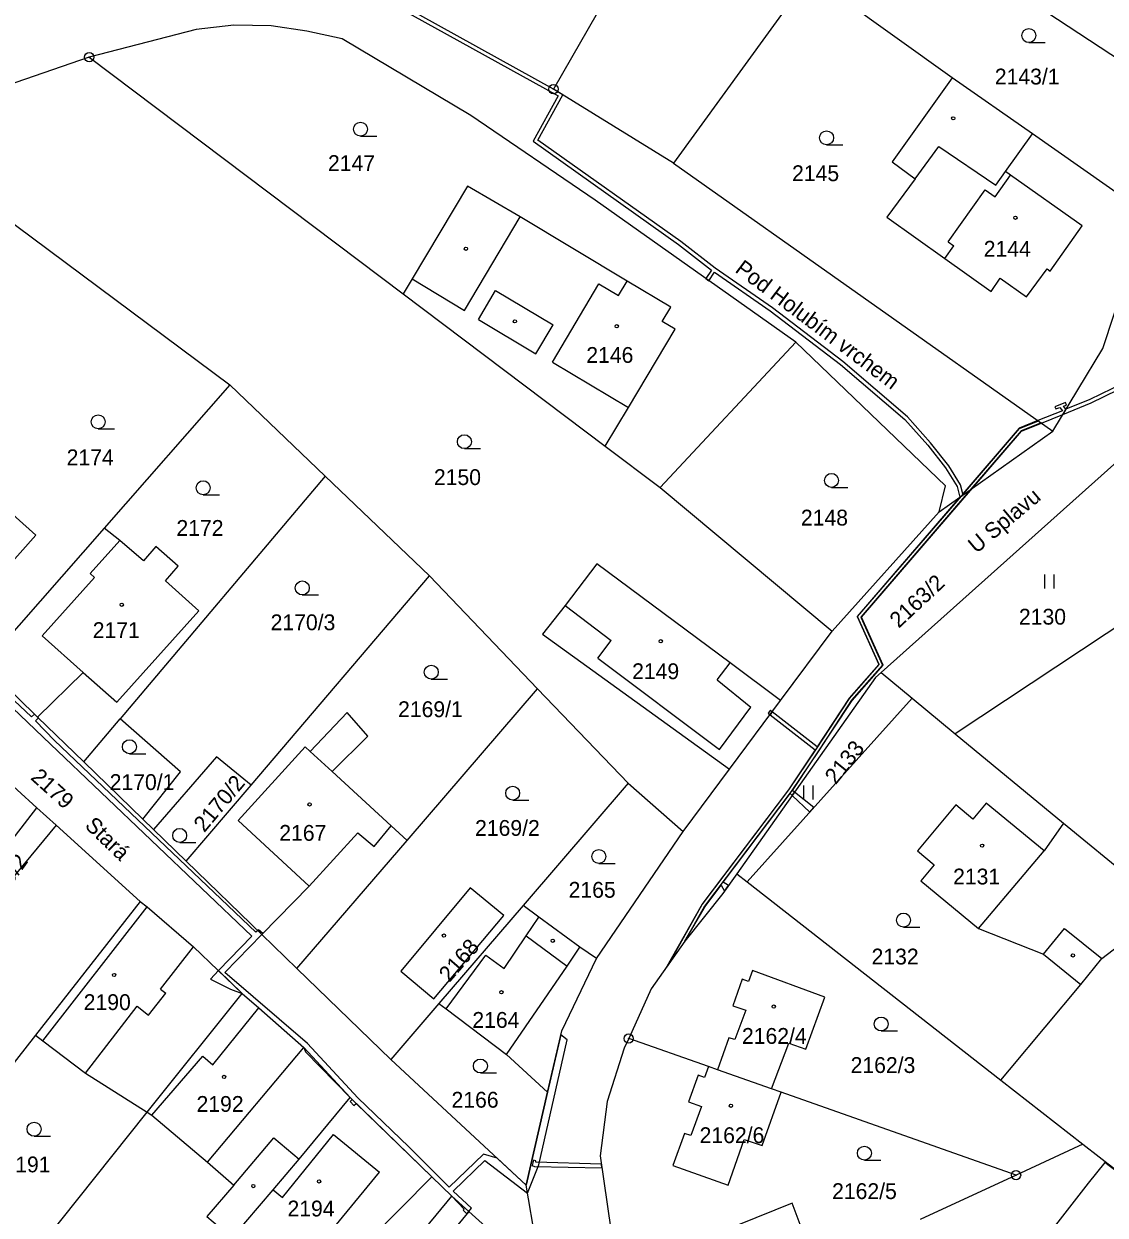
# Model space of a CAD drawing. Extents: x -562167 to -556918, y -1077891 to -1070763.
# Drawn here: x -560704.7 to -560588.6, y -1077589.8 to -1077461.8 of the extents above; entities that cross this region are included whole.
import ezdxf

# ---------------------------------------------------------------- set-up
doc = ezdxf.new("R2010")
doc.units = 0
for name, color, linetype in [('Hranice parcel', 7, 'Continuous'), ('Parcelní čísla', 7, 'Continuous'), ('Pop  PČ popisy', 7, 'Continuous'), ('Vnitřní kresba', 7, 'Continuous'), ('Věcná břemena k části', 7, 'Continuous'), ('Značky bodu BP', 7, 'Continuous'), ('Značky budov', 7, 'Continuous'), ('Značky kultur', 7, 'Continuous')]:
    doc.layers.add(name, color=color, linetype=linetype)

msp = doc.modelspace()

# ---------------------------------------------------------------- linework, layer by layer
at = {"layer": 'Hranice parcel'}
for p, q in [((-560623.56, -1077426.4), (-560647.86, -1077468.8)), ((-560620.34, -1077456.61), (-560634.95, -1077476.76)), ((-560605.04, -1077467.59), (-560620.34, -1077456.61)), ((-560647.86, -1077468.8), (-560664.23, -1077459.73)), ((-560697.73, -1077465.37), (-560720.07, -1077473.08)), ((-560697.73, -1077465.37), (-560664, -1077490.8)), ((-560596.39, -1077473.62), (-560605.04, -1077467.59)), ((-560634.95, -1077476.76), (-560647.86, -1077468.8)), ((-560584.08, -1077482.25), (-560596.39, -1077473.62)), ((-560634.95, -1077476.76), (-560594.23, -1077505.55)), ((-560707.36, -1077482.16), (-560682.61, -1077500.59)), ((-560664, -1077490.8), (-560642.29, -1077507.16)), ((-560636.39, -1077511.61), (-560621.81, -1077496.01)), ((-560682.61, -1077500.59), (-560696.13, -1077515.99)), ((-560682.61, -1077500.59), (-560672.38, -1077510.4)), ((-560606.41, -1077514.23), (-560594.23, -1077505.55)), ((-560642.29, -1077507.16), (-560636.39, -1077511.61)), ((-560586.68, -1077508.25), (-560612.67, -1077531.51)), ((-560672.38, -1077510.4), (-560694.39, -1077536.46)), ((-560672.38, -1077510.4), (-560661.18, -1077521.12)), ((-560636.39, -1077511.61), (-560617.91, -1077527.07)), ((-560617.91, -1077527.07), (-560606.41, -1077514.23)), ((-560696.13, -1077515.99), (-560709.04, -1077530.7)), ((-560576.99, -1077519.7), (-560604.71, -1077538.07)), ((-560680.33, -1077543.59), (-560661.18, -1077521.12)), ((-560661.18, -1077521.12), (-560649.56, -1077533.25)), ((-560623.46, -1077534.52), (-560617.91, -1077527.07)), ((-560709.04, -1077530.7), (-560703.28, -1077536.28)), ((-560612.67, -1077531.51), (-560609.34, -1077534.25)), ((-560663.59, -1077549.56), (-560649.56, -1077533.25)), ((-560649.56, -1077533.25), (-560639.83, -1077543.4)), ((-560628.96, -1077541.89), (-560623.46, -1077534.52)), ((-560609.34, -1077534.25), (-560627.05, -1077553.99)), ((-560609.34, -1077534.25), (-560604.71, -1077538.07)), ((-560703.28, -1077536.28), (-560698.31, -1077541.1)), ((-560698.31, -1077541.1), (-560694.39, -1077536.46)), ((-560712.89, -1077537.36), (-560703.35, -1077546.03)), ((-560604.71, -1077538.07), (-560593.06, -1077547.67)), ((-560691.96, -1077547.27), (-560698.31, -1077541.1)), ((-560633.94, -1077548.57), (-560628.96, -1077541.89)), ((-560687.31, -1077551.78), (-560680.33, -1077543.59)), ((-560639.83, -1077543.4), (-560651.12, -1077556.53)), ((-560639.83, -1077543.4), (-560633.94, -1077548.57)), ((-560703.35, -1077546.03), (-560701.28, -1077547.91)), ((-560690.83, -1077548.36), (-560691.96, -1077547.27)), ((-560701.28, -1077547.91), (-560711.88, -1077560.7)), ((-560701.28, -1077547.91), (-560692.27, -1077556.1)), ((-560687.31, -1077551.78), (-560690.83, -1077548.36)), ((-560643.25, -1077562.23), (-560633.94, -1077548.57)), ((-560593.06, -1077547.67), (-560581.93, -1077556.84)), ((-560675.42, -1077563.3), (-560663.59, -1077549.56)), ((-560679.17, -1077559.66), (-560687.31, -1077551.78)), ((-560628.15, -1077553.13), (-560627.05, -1077553.99)), ((-560627.05, -1077553.99), (-560599.81, -1077575.3)), ((-560692.27, -1077556.1), (-560703.5, -1077570.47)), ((-560651.12, -1077556.53), (-560660.17, -1077567.06)), ((-560679.17, -1077559.66), (-560675.42, -1077563.3)), ((-560665.33, -1077573.07), (-560675.42, -1077563.3)), ((-560691.49, -1077578.75), (-560681.28, -1077565.98)), ((-560660.17, -1077567.06), (-560665.33, -1077573.07)), ((-560703.5, -1077570.47), (-560714.63, -1077584.71)), ((-560631.21, -1077573.85), (-560639.78, -1077570.83)), ((-560665.33, -1077573.07), (-560650.8, -1077586.59)), ((-560630.25, -1077574.19), (-560631.21, -1077573.85)), ((-560624.42, -1077576.25), (-560630.25, -1077574.19)), ((-560599.81, -1077575.3), (-560590.98, -1077582.19)), ((-560650.8, -1077586.59), (-560648.49, -1077576.61)), ((-560623.39, -1077576.61), (-560624.42, -1077576.25)), ((-560598.17, -1077585.51), (-560623.39, -1077576.61)), ((-560669.71, -1077577.17), (-560660.91, -1077585.68)), ((-560704.58, -1077595.11), (-560691.49, -1077578.75)), ((-560590.98, -1077582.19), (-560598.17, -1077585.51)), ((-560590.98, -1077582.19), (-560572.39, -1077596.73)), ((-560660.91, -1077585.68), (-560658.76, -1077587.77)), ((-560598.17, -1077585.51), (-560608.47, -1077590.26)), ((-560649.07, -1077596.51), (-560650.8, -1077586.59)), ((-560684.1, -1077618.23), (-560658.76, -1077587.77)), ((-560658.76, -1077587.77), (-560656.95, -1077589.4)), ((-560656.95, -1077589.4), (-560649.07, -1077596.51))]:
    msp.add_line(p, q, dxfattribs=at)
for points in [[(-560581.82, -1077458.22), (-560586.83, -1077465.83), (-560601.86, -1077455.94), (-560596.86, -1077448.32), (-560581.82, -1077458.22)], [(-560621.81, -1077496.01), (-560643.39, -1077480.75), (-560656.74, -1077471.62), (-560670.54, -1077463.39), (-560674.34, -1077462.57), (-560678.18, -1077462.01), (-560682.2, -1077461.94), (-560686.23, -1077462.38), (-560697.73, -1077465.37)], [(-560605.04, -1077467.59), (-560611.48, -1077476.61), (-560609.02, -1077478.45), (-560612.06, -1077482.56), (-560605.81, -1077487.02), (-560600.85, -1077490.55), (-560599.87, -1077489.12), (-560597.03, -1077491.12), (-560594.83, -1077488.12), (-560594.49, -1077488.35), (-560591.06, -1077483.51), (-560598.77, -1077478.05), (-560599.3, -1077477.67), (-560596.39, -1077473.62)], [(-560642.29, -1077507.16), (-560639.81, -1077503.01), (-560634.79, -1077494.61), (-560636.17, -1077493.78), (-560635.24, -1077492.23), (-560639.95, -1077489.43), (-560651.45, -1077482.51), (-560657.09, -1077479.24), (-560663.03, -1077489.18), (-560664, -1077490.8)], [(-560594.23, -1077505.55), (-560588.86, -1077496.67), (-560584.08, -1077482.25)], [(-560606.41, -1077514.23), (-560605.75, -1077511.42), (-560621.81, -1077496.01)], [(-560714.73, -1077517.29), (-560714.83, -1077517.39), (-560708.83, -1077522.74), (-560703.46, -1077516.72), (-560709.46, -1077511.38)], [(-560703.28, -1077536.28), (-560698.37, -1077531.48), (-560694.75, -1077534.7), (-560685.95, -1077524.85), (-560689.54, -1077521.64), (-560688.17, -1077520.06), (-560690.58, -1077517.95), (-560691.91, -1077519.5), (-560694.44, -1077517.31), (-560696.13, -1077515.99)], [(-560623.46, -1077534.52), (-560628.88, -1077530.44), (-560643.19, -1077519.8), (-560646.59, -1077524.29), (-560649.05, -1077527.39), (-560628.96, -1077541.89)], [(-560612.67, -1077531.51), (-560613.26, -1077532.04), (-560628.15, -1077553.13)], [(-560663.59, -1077549.56), (-560665.31, -1077547.98), (-560671.63, -1077542.15), (-560667.81, -1077538.34), (-560670.03, -1077535.81), (-560673.98, -1077539.99), (-560674.53, -1077539.48), (-560681.73, -1077547.41), (-560674.1, -1077554.44), (-560679.17, -1077559.66)], [(-560691.96, -1077547.27), (-560687.91, -1077542.17), (-560694.39, -1077536.46)], [(-560680.33, -1077543.59), (-560684.05, -1077540.54), (-560690.83, -1077548.36)], [(-560711.88, -1077560.7), (-560713.62, -1077559.33), (-560703.35, -1077546.03)], [(-560593.06, -1077547.67), (-560595.16, -1077550.65), (-560601.37, -1077545.54), (-560602.81, -1077547.25), (-560604.63, -1077545.72), (-560608.75, -1077550.65), (-560606.95, -1077552.18), (-560608.4, -1077553.9), (-560602.19, -1077558.99), (-560595.21, -1077561.77), (-560591.2, -1077565.02)], [(-560628.15, -1077553.13), (-560629.65, -1077555.26), (-560633.74, -1077560.37), (-560637.36, -1077565.5), (-560639.78, -1077570.83)], [(-560653.2, -1077557.62), (-560656.79, -1077554.63), (-560664.27, -1077563.58), (-560660.71, -1077566.56), (-560653.2, -1077557.62)], [(-560692.27, -1077556.1), (-560691.51, -1077556.69), (-560686.51, -1077560.97), (-560681.28, -1077565.98)], [(-560643.25, -1077562.23), (-560645.01, -1077561.02), (-560649.42, -1077557.78), (-560651.12, -1077556.53)], [(-560591.2, -1077565.02), (-560588.95, -1077562.23), (-560581.93, -1077556.84)], [(-560648.49, -1077576.61), (-560646.97, -1077570.02), (-560643.25, -1077562.23)], [(-560624.42, -1077576.25), (-560622.57, -1077571.34), (-560620.76, -1077571.99), (-560618.7, -1077566.37), (-560626.47, -1077563.53), (-560626.9, -1077564.7), (-560627.6, -1077564.46), (-560628.59, -1077567.33), (-560627.21, -1077567.77), (-560628.36, -1077570.93), (-560629.01, -1077570.76), (-560630.25, -1077574.19)], [(-560599.81, -1077575.3), (-560598.89, -1077574.21), (-560591.2, -1077565.02)], [(-560681.28, -1077565.98), (-560679.51, -1077567.54), (-560674.69, -1077571.79), (-560669.71, -1077577.17)], [(-560660.17, -1077567.06), (-560659.39, -1077567.65), (-560652.89, -1077572.54), (-560648.49, -1077576.61)], [(-560703.5, -1077570.47), (-560702.71, -1077571.07), (-560698.12, -1077574.55), (-560691.49, -1077578.75)], [(-560639.78, -1077570.83), (-560640.25, -1077571.86), (-560642.08, -1077577.6), (-560642.84, -1077583.44), (-560641.69, -1077591.36), (-560640.28, -1077596.04)], [(-560631.21, -1077573.85), (-560631.64, -1077575), (-560632.31, -1077574.77), (-560633.35, -1077577.65), (-560631.96, -1077578.13), (-560633.09, -1077581.26), (-560633.79, -1077581.02), (-560635.03, -1077584.46), (-560629.11, -1077586.59), (-560627.36, -1077581.67), (-560625.45, -1077582.32), (-560623.39, -1077576.61)], [(-560682.37, -1077592.24), (-560677.97, -1077587.09), (-560675.17, -1077583.79), (-560669.71, -1077577.17)], [(-560691.49, -1077578.75), (-560691, -1077579.05), (-560685.03, -1077584.11), (-560682.21, -1077586.57), (-560685.08, -1077589.94), (-560682.37, -1077592.24)], [(-560583.18, -1077589.88), (-560586.1, -1077587.73), (-560585.29, -1077586.71), (-560588.63, -1077584.16), (-560590.44, -1077586.39), (-560597.3, -1077595.23), (-560587.4, -1077602.98), (-560580.54, -1077594.25), (-560584.29, -1077591.28), (-560583.18, -1077589.88)], [(-560682.37, -1077592.24), (-560681.56, -1077592.94), (-560681.73, -1077593.15), (-560678.59, -1077595.73), (-560674.32, -1077599.25), (-560660.91, -1077585.68)], [(-560621.03, -1077591.67), (-560622.2, -1077588.53), (-560628, -1077590.86)], [(-560656.95, -1077589.4), (-560657.64, -1077590.24), (-560667.42, -1077602.07), (-560662.3, -1077606.36), (-560656.47, -1077611.25)]]:
    msp.add_lwpolyline(points, dxfattribs=at)
at = {"layer": 'Vnitřní kresba'}
for p, q in [((-560609.02, -1077478.45), (-560606.45, -1077474.96)), ((-560606.45, -1077474.96), (-560600.34, -1077479.13)), ((-560600.42, -1077480.38), (-560598.77, -1077478.05)), ((-560600.34, -1077479.13), (-560599.3, -1077477.67)), ((-560605.47, -1077485.22), (-560601.48, -1077479.63)), ((-560601.48, -1077479.63), (-560600.42, -1077480.38)), ((-560657.4, -1077492.61), (-560651.45, -1077482.51)), ((-560605.81, -1077487.02), (-560604.84, -1077485.66)), ((-560605.47, -1077485.22), (-560604.84, -1077485.66)), ((-560663.03, -1077489.18), (-560657.4, -1077492.61)), ((-560647.96, -1077498.14), (-560642.97, -1077489.72)), ((-560642.97, -1077489.72), (-560640.87, -1077490.97)), ((-560640.87, -1077490.97), (-560639.95, -1077489.43)), ((-560655.91, -1077493.56), (-560654.07, -1077490.46)), ((-560654.07, -1077490.46), (-560647.9, -1077494.15)), ((-560655.91, -1077493.56), (-560649.74, -1077497.24)), ((-560649.74, -1077497.24), (-560647.9, -1077494.15)), ((-560647.96, -1077498.14), (-560639.81, -1077503.01)), ((-560697.62, -1077520.86), (-560694.44, -1077517.31)), ((-560702.78, -1077527.57), (-560697.15, -1077521.28)), ((-560697.62, -1077520.86), (-560697.15, -1077521.28)), ((-560646.59, -1077524.29), (-560641.65, -1077528.05)), ((-560698.37, -1077531.48), (-560702.78, -1077527.57)), ((-560643.08, -1077529.95), (-560641.65, -1077528.05)), ((-560643.08, -1077529.95), (-560630.03, -1077539.77)), ((-560630.27, -1077532.3), (-560628.88, -1077530.44)), ((-560630.27, -1077532.3), (-560626.66, -1077535.22)), ((-560630.03, -1077539.77), (-560626.66, -1077535.22)), ((-560673.98, -1077539.99), (-560671.63, -1077542.15)), ((-560674.1, -1077554.44), (-560668.88, -1077548.74)), ((-560668.88, -1077548.74), (-560667.12, -1077550.19)), ((-560667.12, -1077550.19), (-560665.31, -1077547.98)), ((-560602.19, -1077558.99), (-560595.16, -1077550.65)), ((-560702.71, -1077571.07), (-560691.51, -1077556.69)), ((-560650.79, -1077559.81), (-560649.42, -1077557.78)), ((-560595.21, -1077561.77), (-560592.97, -1077559.01)), ((-560592.97, -1077559.01), (-560588.95, -1077562.23)), ((-560653.15, -1077563.31), (-560650.79, -1077559.81)), ((-560650.79, -1077559.81), (-560646.4, -1077563.05)), ((-560690.08, -1077565.51), (-560686.51, -1077560.97)), ((-560646.4, -1077563.05), (-560645.01, -1077561.02)), ((-560659.39, -1077567.65), (-560655.11, -1077561.87)), ((-560655.11, -1077561.87), (-560653.15, -1077563.31)), ((-560652.89, -1077572.54), (-560646.4, -1077563.05)), ((-560690.08, -1077565.51), (-560689.5, -1077565.97)), ((-560691.37, -1077568.32), (-560689.5, -1077565.97)), ((-560698.12, -1077574.55), (-560692.59, -1077567.35)), ((-560692.59, -1077567.35), (-560691.37, -1077568.32)), ((-560684.44, -1077573.66), (-560679.51, -1077567.54)), ((-560685.03, -1077584.11), (-560674.69, -1077571.79)), ((-560691, -1077579.05), (-560685.51, -1077572.73)), ((-560685.51, -1077572.73), (-560684.44, -1077573.66)), ((-560682.21, -1077586.57), (-560677.9, -1077581.51)), ((-560677.9, -1077581.51), (-560675.17, -1077583.79)), ((-560676.96, -1077587.93), (-560671.5, -1077581.16)), ((-560671.5, -1077581.16), (-560666.53, -1077585.2)), ((-560672.17, -1077592.05), (-560666.53, -1077585.2)), ((-560677.97, -1077587.09), (-560676.96, -1077587.93))]:
    msp.add_line(p, q, dxfattribs=at)
at = {"layer": 'Věcná břemena k části'}
for points in [[(-560569.88, -1077457.01), (-560572.62, -1077464.52), (-560577.11, -1077476.7), (-560580.43, -1077487.77), (-560583.17, -1077498.7), (-560590.26, -1077502.15), (-560592.82, -1077503.21), (-560592.85, -1077503.26), (-560593.11, -1077503.69), (-560593.15, -1077503.76), (-560590.09, -1077502.51), (-560582.82, -1077498.98), (-560580.05, -1077487.87), (-560576.73, -1077476.83), (-560572.25, -1077464.66), (-560569.43, -1077456.97)], [(-560664.4, -1077460.09), (-560647.37, -1077469.53), (-560650.05, -1077474.41), (-560634.43, -1077485.49), (-560630.88, -1077488.25), (-560631.49, -1077489.17), (-560631.16, -1077489.4), (-560630.56, -1077488.48), (-560624.57, -1077492.63), (-560617.02, -1077498.38), (-560610.1, -1077504.3), (-560607.66, -1077507.08), (-560605.75, -1077509.49), (-560604.5, -1077511.49), (-560604.2, -1077512.66), (-560604.04, -1077512.54), (-560597.79, -1077505.28), (-560595.77, -1077504.46), (-560595.82, -1077504.43), (-560597.82, -1077505.24), (-560603.88, -1077512.28), (-560604.13, -1077511.33), (-560605.4, -1077509.3), (-560607.35, -1077506.82), (-560609.82, -1077504.01), (-560616.77, -1077498.07), (-560624.34, -1077492.31), (-560630.5, -1077488.04), (-560634.19, -1077485.17), (-560649.53, -1077474.29), (-560646.86, -1077469.42), (-560647.86, -1077468.8), (-560664.23, -1077459.73)], [(-560732.86, -1077509.6), (-560701.87, -1077539.21), (-560680.25, -1077559.82), (-560683.83, -1077563.53), (-560681.28, -1077565.98), (-560679.51, -1077567.54), (-560674.69, -1077571.79), (-560669.71, -1077577.17), (-560669.49, -1077577.38), (-560669.06, -1077577.8), (-560660.91, -1077585.68), (-560658.76, -1077587.77), (-560656.95, -1077589.4), (-560656.67, -1077589.05), (-560658.64, -1077587.22), (-560655.23, -1077583.92), (-560650.65, -1077587.46), (-560649.43, -1077584.41), (-560646.4, -1077570.96), (-560647.07, -1077570.44), (-560648.49, -1077576.61), (-560650.8, -1077586.59), (-560653.91, -1077583.7), (-560655.37, -1077583.24), (-560659.07, -1077586.8), (-560663.4, -1077582.48), (-560668.87, -1077577.2), (-560674.27, -1077571.35), (-560683.17, -1077563.72), (-560679.17, -1077559.66), (-560679.62, -1077559.22), (-560679.82, -1077559.4), (-560701.45, -1077538.79), (-560703.5, -1077536.68), (-560703.18, -1077536.38), (-560703.28, -1077536.28), (-560703.61, -1077535.96), (-560703.93, -1077536.26), (-560723.8, -1077517.56)]]:
    msp.add_lwpolyline(points, dxfattribs=at)
for points in [[(-560595.44, -1077504.7), (-560593.15, -1077503.76), (-560592.82, -1077503.21), (-560593.06, -1077502.86), (-560592.76, -1077502.75), (-560592.85, -1077502.49), (-560594.01, -1077502.95), (-560593.88, -1077503.15), (-560593.45, -1077503), (-560593.19, -1077503.36), (-560595.82, -1077504.43)], [(-560595.44, -1077504.7), (-560595.48, -1077504.66), (-560597.61, -1077505.53), (-560603.01, -1077511.81), (-560602.84, -1077511.69), (-560597.58, -1077505.57)], [(-560602.84, -1077511.69), (-560603.01, -1077511.81), (-560614.84, -1077525.54), (-560612.51, -1077530.7), (-560615.83, -1077534.48), (-560619.35, -1077539.86), (-560622.32, -1077544.29), (-560631.62, -1077556.6), (-560633.74, -1077560.37), (-560631.58, -1077556.63), (-560629.86, -1077554.35), (-560629.47, -1077555), (-560629.04, -1077554.4), (-560629.62, -1077554.03), (-560622.42, -1077544.5), (-560622.2, -1077544.7), (-560621.95, -1077544.35), (-560622.18, -1077544.17), (-560615.79, -1077534.51), (-560612.45, -1077530.71), (-560614.78, -1077525.55)], [(-560604.04, -1077512.54), (-560604.2, -1077512.66), (-560615.25, -1077525.48), (-560612.92, -1077530.64), (-560616.11, -1077534.27), (-560619.53, -1077539.49), (-560624.35, -1077535.71), (-560624.59, -1077536.03), (-560619.75, -1077539.82), (-560622.61, -1077544.09), (-560631.9, -1077556.38), (-560635.84, -1077563.34), (-560635.59, -1077563), (-560631.87, -1077556.43), (-560622.57, -1077544.12), (-560619.6, -1077539.69), (-560616.07, -1077534.3), (-560612.86, -1077530.65), (-560615.19, -1077525.49)], [(-560624.79, -1077535.87), (-560624.59, -1077536.03), (-560624.35, -1077535.71), (-560624.55, -1077535.55)], [(-560620.32, -1077546.49), (-560619.89, -1077546.01), (-560621.95, -1077544.35), (-560622.2, -1077544.7)], [(-560679.62, -1077559.22), (-560679.17, -1077559.66), (-560679.07, -1077559.56), (-560679.54, -1077559.14)], [(-560681.28, -1077565.98), (-560683.83, -1077563.53), (-560684.71, -1077564.44), (-560682.55, -1077565.53)], [(-560669.71, -1077577.17), (-560674.69, -1077571.79), (-560674.5, -1077572.27)], [(-560669.06, -1077577.8), (-560669.49, -1077577.38), (-560669.7, -1077577.59), (-560669.31, -1077578.04)], [(-560642.65, -1077584.74), (-560642.71, -1077584.34), (-560649.77, -1077584.12), (-560649.74, -1077583.99), (-560649.99, -1077583.91), (-560650.14, -1077584.49), (-560649.89, -1077584.57)], [(-560657.17, -1077589.67), (-560656.95, -1077589.4), (-560658.76, -1077587.77), (-560657.44, -1077589.15), (-560657.56, -1077589.29)]]:
    msp.add_lwpolyline(points, close=True, dxfattribs=at)
at = {"layer": 'Značky bodu BP'}
for centre, radius in [((-560697.73, -1077465.37), 0.5), ((-560697.73, -1077465.37), 0.0303), ((-560647.86, -1077468.8), 0.5), ((-560647.86, -1077468.8), 0.0303), ((-560639.78, -1077570.83), 0.5), ((-560639.78, -1077570.83), 0.0303), ((-560598.17, -1077585.51), 0.5), ((-560598.17, -1077585.51), 0.0303)]:
    msp.add_circle(centre, radius, dxfattribs=at)
at = {"layer": 'Značky budov'}
for centre in [(-560604.91, -1077471.94), (-560598.24, -1077482.62), (-560657.26, -1077485.96), (-560652, -1077493.76), (-560641.06, -1077494.28), (-560694.23, -1077524.21), (-560636.33, -1077528.13), (-560674.06, -1077545.67), (-560601.82, -1077550.1), (-560659.63, -1077559.76), (-560647.94, -1077560.32), (-560592.06, -1077561.9), (-560695.06, -1077564), (-560653.45, -1077565.86), (-560624.19, -1077567.4), (-560683.24, -1077574.95), (-560628.8, -1077578.06), (-560680.1, -1077586.69), (-560673.03, -1077586.18)]:
    msp.add_circle(centre, 0.175, dxfattribs=at)
at = {"layer": 'Značky kultur'}
for p, q in [((-560596.79, -1077463.8), (-560595.04, -1077463.8)), ((-560668.58, -1077473.86), (-560666.83, -1077473.86)), ((-560618.52, -1077474.79), (-560616.77, -1077474.79)), ((-560696.77, -1077505.31), (-560695.02, -1077505.31)), ((-560657.43, -1077507.44), (-560655.68, -1077507.44)), ((-560617.99, -1077511.6), (-560616.24, -1077511.6)), ((-560685.49, -1077512.39), (-560683.74, -1077512.39)), ((-560595.08, -1077522.47), (-560595.08, -1077520.97)), ((-560594.08, -1077522.47), (-560594.08, -1077520.97)), ((-560674.84, -1077523.16), (-560673.09, -1077523.16)), ((-560660.98, -1077532.21), (-560659.23, -1077532.21)), ((-560693.41, -1077540.22), (-560691.66, -1077540.22)), ((-560620.95, -1077545.13), (-560620.95, -1077543.63)), ((-560619.95, -1077545.13), (-560619.95, -1077543.63)), ((-560652.24, -1077545.21), (-560650.49, -1077545.21)), ((-560688.01, -1077549.75), (-560686.26, -1077549.75)), ((-560642.98, -1077552.02), (-560641.23, -1077552.02)), ((-560610.26, -1077558.85), (-560608.51, -1077558.85)), ((-560612.66, -1077570.02), (-560610.91, -1077570.02)), ((-560655.71, -1077574.53), (-560653.96, -1077574.53)), ((-560703.65, -1077581.33), (-560701.9, -1077581.33)), ((-560614.46, -1077583.9), (-560612.71, -1077583.9))]:
    msp.add_line(p, q, dxfattribs=at)
for centre in [(-560596.79, -1077463.05), (-560668.58, -1077473.11), (-560618.52, -1077474.04), (-560696.77, -1077504.56), (-560657.43, -1077506.69), (-560617.99, -1077510.85), (-560685.49, -1077511.64), (-560674.84, -1077522.41), (-560660.98, -1077531.46), (-560693.41, -1077539.47), (-560652.24, -1077544.46), (-560688.01, -1077549), (-560642.98, -1077551.27), (-560610.26, -1077558.1), (-560612.66, -1077569.27), (-560655.71, -1077573.78), (-560703.65, -1077580.58), (-560614.46, -1077583.15)]:
    msp.add_circle(centre, 0.75, dxfattribs=at)

# ---------------------------------------------------------------- texts
at = {"layer": 'Parcelní čísla'}
for s, p in [('2143/1', (-560600.45, -1077468.3)), ('2147', (-560672.08, -1077477.6)), ('2145', (-560622.23, -1077478.69)), ('2144', (-560601.64, -1077486.81)), ('2146', (-560644.33, -1077498.22)), ('2174', (-560700.15, -1077509.22)), ('2150', (-560660.7, -1077511.35)), ('2148', (-560621.28, -1077515.7)), ('2172', (-560688.36, -1077516.81)), ('2170/3', (-560678.24, -1077526.95)), ('2130', (-560597.86, -1077526.35)), ('2171', (-560697.35, -1077527.79)), ('2149', (-560639.41, -1077532.21)), ('2169/1', (-560664.55, -1077536.29)), ('2170/1', (-560695.53, -1077544.12)), ('2169/2', (-560656.28, -1077549.05)), ('2167', (-560677.31, -1077549.58)), ('2131', (-560604.93, -1077554.27)), ('2165', (-560646.23, -1077555.7)), ('2132', (-560613.69, -1077562.87)), ('2190', (-560698.32, -1077567.77)), ('2164', (-560656.57, -1077569.68)), ('2162/4', (-560627.61, -1077571.4)), ('2162/3', (-560615.94, -1077574.53)), ('2192', (-560686.2, -1077578.71)), ('2166', (-560658.81, -1077578.26)), ('2162/6', (-560632.16, -1077582.07)), ('2191', (-560706.94, -1077585.21)), ('2162/5', (-560617.93, -1077588.08)), ('2194', (-560676.43, -1077589.95))]:
    msp.add_text(s, height=1.7, dxfattribs=at).set_placement(p)
for s, rotation, p in [('2163/2', 43, (-560610.77, -1077526.8)), ('2133', 51, (-560617.54, -1077543.61)), ('2179', 318, (-560704.11, -1077542.9)), ('2170/2', 50, (-560685.36, -1077548.76)), ('2189/2', 54, (-560708.31, -1077557.42)), ('2168', 49, (-560659.04, -1077564.87))]:
    msp.add_text(s, height=1.7, rotation=rotation, dxfattribs=at).set_placement(p)
at = {"layer": 'Pop  PČ popisy'}
for s, rotation, p in [('Pod Holubím vrchem', 323, (-560628.46, -1077488.39)), ('U Splavu', 40, (-560602.43, -1077518.77)), ('Stará', 316, (-560698.3, -1077548.06))]:
    msp.add_text(s, height=1.7, rotation=rotation, dxfattribs=at).set_placement(p)

doc.saveas('drawing.dxf')
